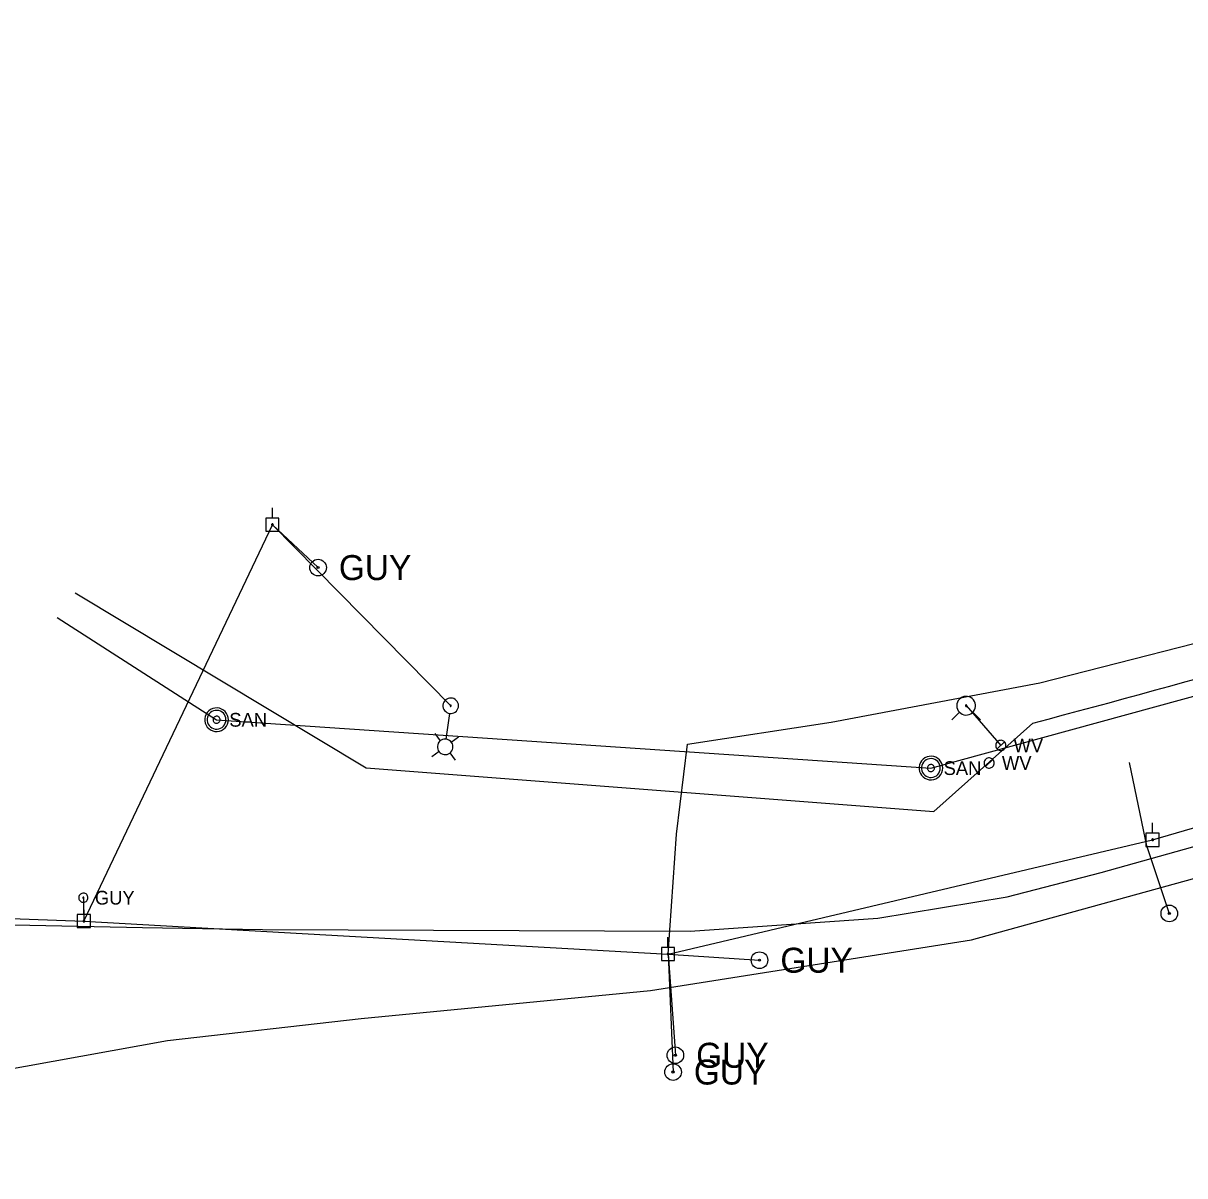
# Model space of a CAD drawing. Extents: x 596028 to 606371, y 330010 to 403088.
# Drawn here: x 604254.1 to 604579.4, y 333598 to 333920.8 of the extents above; entities that cross this region are included whole.
import ezdxf

# ---------------------------------------------------------------- set-up
doc = ezdxf.new("R2010")
doc.units = 0
for name, color, linetype in [('E_LTG', 7, 'Continuous'), ('E_UTL_E_UG', 7, 'Continuous'), ('E_UTL_EGuyWire', 7, 'Continuous'), ('E_UTL_EPowerPole', 7, 'Continuous'), ('E_UTL_FO_UG', 7, 'Continuous'), ('E_UTL_FO_UG_QWEST', 7, 'Continuous'), ('E_UTL_Overhead', 7, 'Continuous'), ('E_UTL_SAN_MH', 7, 'Continuous'), ('E_UTL_SAN_UG', 7, 'Continuous'), ('E_UTL_T_UG', 7, 'Continuous'), ('E_UTL_W', 7, 'Continuous'), ('E_UTL_W_UG', 7, 'Continuous'), ('E_UTL_WHydrant', 7, 'Continuous')]:
    doc.layers.add(name, color=color, linetype=linetype)

msp = doc.modelspace()

# ---------------------------------------------------------------- linework, layer by layer
at = {"layer": 'E_LTG'}
for points in [[(604373.56, 333727.44), (604373.97, 333727.43), (604374.38, 333727.49), (604374.77, 333727.63), (604375.13, 333727.84), (604375.44, 333728.11), (604375.69, 333728.44), (604375.88, 333728.81), (604375.99, 333729.21), (604376.03, 333729.62), (604375.99, 333730.03), (604375.87, 333730.42), (604375.67, 333730.79), (604375.42, 333731.11), (604375.1, 333731.38), (604374.74, 333731.59), (604374.35, 333731.72), (604373.94, 333731.77), (604373.53, 333731.75), (604373.13, 333731.65), (604372.75, 333731.48), (604372.42, 333731.23), (604372.13, 333730.93), (604371.91, 333730.58), (604371.76, 333730.2), (604371.69, 333729.79), (604371.69, 333729.38), (604371.77, 333728.97), (604371.93, 333728.59), (604372.15, 333728.24), (604372.44, 333727.95), (604372.78, 333727.71), (604373.16, 333727.54), (604373.56, 333727.44)], [(604372.59, 333720.29), (604373.56, 333727.41)], [(604373.83, 333729.44), (604373.86, 333729.43), (604373.89, 333729.44), (604373.92, 333729.45), (604373.95, 333729.47), (604373.97, 333729.49), (604373.99, 333729.51), (604374.01, 333729.54), (604374.02, 333729.57), (604374.02, 333729.6), (604374.02, 333729.63), (604374.01, 333729.66), (604373.99, 333729.69), (604373.97, 333729.72), (604373.95, 333729.74), (604373.92, 333729.75), (604373.89, 333729.76), (604373.86, 333729.77), (604373.83, 333729.77), (604373.8, 333729.76), (604373.77, 333729.74), (604373.74, 333729.73), (604373.72, 333729.7), (604373.7, 333729.68), (604373.69, 333729.65), (604373.69, 333729.62), (604373.69, 333729.58), (604373.69, 333729.55), (604373.71, 333729.52), (604373.72, 333729.5), (604373.75, 333729.47), (604373.77, 333729.46), (604373.8, 333729.44), (604373.83, 333729.44)], [(604370.99, 333719.82), (604369.47, 333721.82)], [(604374.01, 333719.41), (604376.01, 333720.93)], [(604372, 333715.95), (604372.41, 333715.93), (604372.82, 333715.99), (604373.21, 333716.13), (604373.57, 333716.34), (604373.88, 333716.61), (604374.13, 333716.94), (604374.32, 333717.31), (604374.43, 333717.71), (604374.47, 333718.12), (604374.42, 333718.53), (604374.31, 333718.93), (604374.11, 333719.29), (604373.85, 333719.62), (604373.54, 333719.88), (604373.18, 333720.09), (604372.79, 333720.22), (604372.38, 333720.28), (604371.97, 333720.25), (604371.56, 333720.15), (604371.19, 333719.98), (604370.85, 333719.74), (604370.57, 333719.43), (604370.35, 333719.08), (604370.2, 333718.7), (604370.12, 333718.29), (604370.13, 333717.88), (604370.21, 333717.47), (604370.37, 333717.09), (604370.59, 333716.74), (604370.88, 333716.45), (604371.22, 333716.21), (604371.6, 333716.04), (604372, 333715.95)], [(604370.58, 333716.8), (604368.58, 333715.28)], [(604373.6, 333716.39), (604375.12, 333714.39)]]:
    msp.add_lwpolyline(points, dxfattribs=at)
at = {"layer": 'E_UTL_E_UG'}
for points in [[(604440.14, 333718.83), (604480.42, 333725.03), (604538.85, 333736.02), (604603.87, 333752.62), (604651.09, 333766.43), (604675.97, 333774.58), (604718.55, 333788.33), (604749.73, 333798.5), (604768.73, 333804.21), (604803.48, 333815.07), (604806.49, 333819.63), (604807.09, 333825.4), (604807.44, 333834.72)], [(604434.72, 333660.07), (604437.05, 333693.6), (604440.14, 333718.83)]]:
    msp.add_lwpolyline(points, dxfattribs=at)
at = {"layer": 'E_UTL_EGuyWire'}
for p, q in [((604323.94, 333780.31), (604336.7, 333768.3)), ((604568.86, 333689.94), (604575.08, 333671.42)), ((604270.99, 333675.83), (604271.13, 333669.29)), ((604434.72, 333660.07), (604436.1, 333627.01)), ((604434.72, 333660.07), (604460.32, 333658.33)), ((604434.72, 333660.07), (604436.75, 333631.7))]:
    msp.add_line(p, q, dxfattribs=at)
for points in [[(604272.27, 333675.83), (604272.25, 333676.08), (604272.18, 333676.31), (604272.07, 333676.53), (604271.92, 333676.72), (604271.74, 333676.88), (604271.52, 333677), (604271.29, 333677.08), (604271.05, 333677.11), (604270.81, 333677.1), (604270.57, 333677.05), (604270.35, 333676.94), (604270.15, 333676.8), (604269.98, 333676.63), (604269.85, 333676.42), (604269.76, 333676.19), (604269.71, 333675.95), (604269.71, 333675.71), (604269.76, 333675.47), (604269.85, 333675.24), (604269.98, 333675.04), (604270.15, 333674.86), (604270.35, 333674.72), (604270.57, 333674.62), (604270.81, 333674.56), (604271.05, 333674.55), (604271.29, 333674.59), (604271.52, 333674.67), (604271.74, 333674.79), (604271.92, 333674.95), (604272.07, 333675.14), (604272.18, 333675.36), (604272.25, 333675.59), (604272.27, 333675.83)], [(604271.15, 333675.83), (604271.15, 333675.86), (604271.14, 333675.89), (604271.13, 333675.92), (604271.11, 333675.94), (604271.08, 333675.96), (604271.06, 333675.98), (604271.03, 333675.99), (604271, 333675.99), (604270.97, 333675.99), (604270.94, 333675.98), (604270.91, 333675.97), (604270.89, 333675.95), (604270.87, 333675.93), (604270.85, 333675.91), (604270.84, 333675.88), (604270.83, 333675.85), (604270.83, 333675.82), (604270.84, 333675.79), (604270.85, 333675.76), (604270.87, 333675.73), (604270.89, 333675.71), (604270.91, 333675.69), (604270.94, 333675.68), (604270.97, 333675.67), (604271, 333675.67), (604271.03, 333675.68), (604271.06, 333675.69), (604271.08, 333675.7), (604271.11, 333675.72), (604271.13, 333675.75), (604271.14, 333675.77), (604271.15, 333675.8), (604271.15, 333675.83)]]:
    msp.add_lwpolyline(points, dxfattribs=at)
for centre, radius in [((604336.7, 333768.3), 2.33), ((604336.7, 333768.3), 0.292), ((604575.08, 333671.42), 2.33), ((604575.08, 333671.42), 0.292), ((604460.32, 333658.33), 2.33), ((604460.32, 333658.33), 0.292), ((604436.75, 333631.7), 2.33), ((604436.75, 333631.7), 0.292), ((604436.1, 333627.01), 2.33), ((604436.1, 333627.01), 0.292)]:
    msp.add_circle(centre, radius, dxfattribs=at)
at = {"layer": 'E_UTL_EPowerPole'}
for points in [[(604323.91, 333782.16), (604323.91, 333785.06)], [(604325.75, 333782.16), (604322.06, 333782.16)], [(604322.06, 333782.16), (604322.06, 333778.46)], [(604324.18, 333780.31), (604324.17, 333780.36), (604324.16, 333780.4), (604324.14, 333780.44), (604324.11, 333780.48), (604324.08, 333780.51), (604324.04, 333780.53), (604323.99, 333780.54), (604323.95, 333780.55), (604323.9, 333780.55), (604323.86, 333780.54), (604323.82, 333780.52), (604323.78, 333780.49), (604323.75, 333780.46), (604323.73, 333780.42), (604323.71, 333780.38), (604323.7, 333780.34), (604323.7, 333780.29), (604323.71, 333780.25), (604323.73, 333780.2), (604323.75, 333780.17), (604323.78, 333780.13), (604323.82, 333780.11), (604323.86, 333780.09), (604323.9, 333780.08), (604323.95, 333780.07), (604323.99, 333780.08), (604324.04, 333780.1), (604324.08, 333780.12), (604324.11, 333780.15), (604324.14, 333780.18), (604324.16, 333780.22), (604324.17, 333780.27), (604324.18, 333780.31)], [(604325.75, 333778.46), (604325.75, 333782.16)], [(604322.06, 333778.46), (604325.75, 333778.46)], [(604570.37, 333693.9), (604570.37, 333696.81)], [(604572.21, 333693.9), (604568.53, 333693.9)], [(604568.53, 333693.9), (604568.53, 333690.21)], [(604570.64, 333692.06), (604570.64, 333692.11), (604570.62, 333692.15), (604570.6, 333692.19), (604570.58, 333692.22), (604570.54, 333692.25), (604570.5, 333692.28), (604570.46, 333692.29), (604570.41, 333692.3), (604570.37, 333692.3), (604570.33, 333692.29), (604570.28, 333692.27), (604570.25, 333692.24), (604570.22, 333692.21), (604570.19, 333692.17), (604570.17, 333692.13), (604570.17, 333692.08), (604570.17, 333692.04), (604570.17, 333691.99), (604570.19, 333691.95), (604570.22, 333691.91), (604570.25, 333691.88), (604570.28, 333691.85), (604570.33, 333691.83), (604570.37, 333691.82), (604570.41, 333691.82), (604570.46, 333691.83), (604570.5, 333691.84), (604570.54, 333691.87), (604570.58, 333691.9), (604570.6, 333691.93), (604570.62, 333691.97), (604570.64, 333692.01), (604570.64, 333692.06)], [(604572.21, 333690.21), (604572.21, 333693.9)], [(604568.53, 333690.21), (604572.21, 333690.21)], [(604271.1, 333671.14), (604271.1, 333674.05)], [(604272.94, 333671.14), (604269.25, 333671.14)], [(604269.25, 333671.14), (604269.25, 333667.45)], [(604271.37, 333669.29), (604271.36, 333669.34), (604271.35, 333669.38), (604271.33, 333669.42), (604271.3, 333669.46), (604271.27, 333669.49), (604271.23, 333669.51), (604271.19, 333669.53), (604271.14, 333669.53), (604271.1, 333669.53), (604271.05, 333669.52), (604271.01, 333669.5), (604270.97, 333669.48), (604270.94, 333669.44), (604270.92, 333669.4), (604270.9, 333669.36), (604270.89, 333669.32), (604270.89, 333669.27), (604270.9, 333669.23), (604270.92, 333669.19), (604270.94, 333669.15), (604270.97, 333669.11), (604271.01, 333669.09), (604271.05, 333669.07), (604271.1, 333669.06), (604271.14, 333669.06), (604271.19, 333669.06), (604271.23, 333669.08), (604271.27, 333669.1), (604271.3, 333669.13), (604271.33, 333669.17), (604271.35, 333669.21), (604271.36, 333669.25), (604271.37, 333669.29)], [(604272.94, 333667.45), (604272.94, 333671.14)], [(604269.25, 333667.45), (604272.94, 333667.45)], [(604434.69, 333661.91), (604434.69, 333664.82)], [(604436.54, 333661.91), (604432.85, 333661.91)], [(604432.85, 333661.91), (604432.85, 333658.22)], [(604434.96, 333660.07), (604434.96, 333660.11), (604434.95, 333660.16), (604434.92, 333660.2), (604434.9, 333660.23), (604434.86, 333660.26), (604434.82, 333660.28), (604434.78, 333660.3), (604434.74, 333660.31), (604434.69, 333660.3), (604434.65, 333660.29), (604434.6, 333660.27), (604434.57, 333660.25), (604434.54, 333660.22), (604434.51, 333660.18), (604434.5, 333660.14), (604434.49, 333660.09), (604434.49, 333660.05), (604434.5, 333660), (604434.51, 333659.96), (604434.54, 333659.92), (604434.57, 333659.89), (604434.6, 333659.86), (604434.65, 333659.84), (604434.69, 333659.83), (604434.74, 333659.83), (604434.78, 333659.84), (604434.82, 333659.85), (604434.86, 333659.87), (604434.9, 333659.9), (604434.92, 333659.94), (604434.95, 333659.98), (604434.96, 333660.02), (604434.96, 333660.07)], [(604436.54, 333658.22), (604436.54, 333661.91)], [(604432.85, 333658.22), (604436.54, 333658.22)]]:
    msp.add_lwpolyline(points, dxfattribs=at)
at = {"layer": 'E_UTL_FO_UG'}
msp.add_lwpolyline([(604568.86, 333689.94), (604563.97, 333713.67)], dxfattribs=at)
at = {"layer": 'E_UTL_FO_UG_QWEST'}
msp.add_lwpolyline([(604064.36, 333597.95), (604125.52, 333607.24), (604222.69, 333622.89), (604294.58, 333635.82), (604348.76, 333642.01), (604429.81, 333649.86), (604519.71, 333664), (604602.19, 333686.85), (604652.71, 333705.68), (604723.21, 333725.29), (604801.25, 333748.09), (604835.09, 333762.42), (604848.03, 333769.94), (604883.85, 333785.99), (604890.17, 333789.47), (604890.94, 333790.11), (604892.16, 333796.08), (604892.06, 333804.65), (604893.55, 333818.96), (604893.11, 333877.27), (604889.73, 333952.96), (604886.58, 334030.08), (604884.67, 334105.68), (604880.28, 334183.13)], dxfattribs=at)
at = {"layer": 'E_UTL_Overhead'}
for p, q in [((604271.13, 333669.29), (604323.94, 333780.31)), ((604323.94, 333780.31), (604373.85, 333729.6))]:
    msp.add_line(p, q, dxfattribs=at)
for points in [[(604271.13, 333669.29), (604434.72, 333660.07), (604570.4, 333692.06), (604598.8, 333700.36), (604662.24, 333716.27), (604680.63, 333720.84), (604769.68, 333752.42)], [(604011.76, 333675.14), (604171.63, 333672.92), (604271.13, 333669.29)]]:
    msp.add_lwpolyline(points, dxfattribs=at)
at = {"layer": 'E_UTL_SAN_MH'}
for points in [[(604311.58, 333725.69), (604311.52, 333726.31), (604311.35, 333726.91), (604311.06, 333727.47), (604310.67, 333727.96), (604310.2, 333728.37), (604309.65, 333728.69), (604309.06, 333728.89), (604308.44, 333728.98), (604307.81, 333728.95), (604307.2, 333728.81), (604306.63, 333728.54), (604306.12, 333728.18), (604305.69, 333727.73), (604305.35, 333727.2), (604305.12, 333726.62), (604305, 333726), (604305, 333725.37), (604305.12, 333724.76), (604305.35, 333724.17), (604305.69, 333723.65), (604306.12, 333723.19), (604306.63, 333722.83), (604307.2, 333722.57), (604307.81, 333722.42), (604308.44, 333722.39), (604309.06, 333722.48), (604309.65, 333722.69), (604310.2, 333723), (604310.67, 333723.41), (604311.06, 333723.9), (604311.35, 333724.46), (604311.52, 333725.06), (604311.58, 333725.69)], [(604310.92, 333725.69), (604310.88, 333726.19), (604310.73, 333726.67), (604310.5, 333727.11), (604310.19, 333727.51), (604309.81, 333727.84), (604309.38, 333728.09), (604308.91, 333728.25), (604308.41, 333728.32), (604307.91, 333728.3), (604307.42, 333728.18), (604306.96, 333727.97), (604306.55, 333727.68), (604306.21, 333727.32), (604305.94, 333726.9), (604305.75, 333726.43), (604305.66, 333725.94), (604305.66, 333725.44), (604305.75, 333724.94), (604305.94, 333724.48), (604306.21, 333724.05), (604306.55, 333723.69), (604306.96, 333723.4), (604307.42, 333723.19), (604307.91, 333723.07), (604308.41, 333723.05), (604308.91, 333723.12), (604309.38, 333723.29), (604309.81, 333723.54), (604310.19, 333723.87), (604310.5, 333724.26), (604310.73, 333724.71), (604310.88, 333725.19), (604310.92, 333725.69)], [(604309.27, 333725.69), (604309.26, 333725.87), (604309.2, 333726.05), (604309.12, 333726.22), (604309, 333726.37), (604308.86, 333726.49), (604308.69, 333726.59), (604308.52, 333726.65), (604308.33, 333726.68), (604308.14, 333726.67), (604307.96, 333726.62), (604307.79, 333726.54), (604307.63, 333726.44), (604307.51, 333726.3), (604307.4, 333726.14), (604307.33, 333725.97), (604307.3, 333725.78), (604307.3, 333725.59), (604307.33, 333725.41), (604307.4, 333725.23), (604307.51, 333725.07), (604307.63, 333724.94), (604307.79, 333724.83), (604307.96, 333724.75), (604308.14, 333724.71), (604308.33, 333724.7), (604308.52, 333724.72), (604308.69, 333724.79), (604308.86, 333724.88), (604309, 333725), (604309.12, 333725.15), (604309.2, 333725.32), (604309.26, 333725.5), (604309.27, 333725.69)], [(604511.61, 333712.16), (604511.55, 333712.78), (604511.37, 333713.39), (604511.08, 333713.94), (604510.7, 333714.44), (604510.22, 333714.85), (604509.68, 333715.16), (604509.09, 333715.37), (604508.46, 333715.46), (604507.84, 333715.43), (604507.23, 333715.28), (604506.66, 333715.02), (604506.15, 333714.65), (604505.71, 333714.2), (604505.37, 333713.67), (604505.14, 333713.09), (604505.02, 333712.47), (604505.02, 333711.85), (604505.14, 333711.23), (604505.37, 333710.65), (604505.71, 333710.12), (604506.15, 333709.67), (604506.66, 333709.3), (604507.23, 333709.04), (604507.84, 333708.89), (604508.46, 333708.86), (604509.09, 333708.95), (604509.68, 333709.16), (604510.22, 333709.47), (604510.7, 333709.88), (604511.08, 333710.38), (604511.37, 333710.93), (604511.55, 333711.54), (604511.61, 333712.16)], [(604510.95, 333712.16), (604510.9, 333712.66), (604510.76, 333713.14), (604510.53, 333713.59), (604510.22, 333713.98), (604509.84, 333714.31), (604509.4, 333714.56), (604508.93, 333714.73), (604508.43, 333714.8), (604507.93, 333714.77), (604507.44, 333714.65), (604506.99, 333714.45), (604506.58, 333714.16), (604506.23, 333713.79), (604505.96, 333713.37), (604505.77, 333712.9), (604505.68, 333712.41), (604505.68, 333711.91), (604505.77, 333711.42), (604505.96, 333710.95), (604506.23, 333710.53), (604506.58, 333710.16), (604506.99, 333709.87), (604507.44, 333709.67), (604507.93, 333709.55), (604508.43, 333709.52), (604508.93, 333709.59), (604509.4, 333709.76), (604509.84, 333710.01), (604510.22, 333710.34), (604510.53, 333710.73), (604510.76, 333711.18), (604510.9, 333711.66), (604510.95, 333712.16)], [(604509.3, 333712.16), (604509.28, 333712.35), (604509.23, 333712.53), (604509.14, 333712.7), (604509.02, 333712.84), (604508.88, 333712.97), (604508.72, 333713.06), (604508.54, 333713.12), (604508.35, 333713.15), (604508.17, 333713.14), (604507.98, 333713.1), (604507.81, 333713.02), (604507.66, 333712.91), (604507.53, 333712.77), (604507.43, 333712.61), (604507.36, 333712.44), (604507.32, 333712.25), (604507.32, 333712.07), (604507.36, 333711.88), (604507.43, 333711.71), (604507.53, 333711.55), (604507.66, 333711.41), (604507.81, 333711.3), (604507.98, 333711.22), (604508.17, 333711.18), (604508.35, 333711.17), (604508.54, 333711.2), (604508.72, 333711.26), (604508.88, 333711.35), (604509.02, 333711.48), (604509.14, 333711.62), (604509.23, 333711.79), (604509.28, 333711.97), (604509.3, 333712.16)]]:
    msp.add_lwpolyline(points, dxfattribs=at)
at = {"layer": 'E_UTL_SAN_UG'}
for p, q in [((604508.31, 333712.16), (604702.1, 333765.29)), ((604263.66, 333754.35), (604308.28, 333725.69)), ((604308.28, 333725.69), (604508.31, 333712.16))]:
    msp.add_line(p, q, dxfattribs=at)
at = {"layer": 'E_UTL_T_UG'}
msp.add_line((604073.24, 333672.26), (604287.56, 333667.46), dxfattribs=at)
msp.add_lwpolyline([(604287.56, 333667.46), (604321.18, 333666.93), (604440.94, 333666.46), (604493.47, 333670.08), (604529.7, 333676.11), (604555.97, 333682.92), (604653.39, 333710.18), (604723.28, 333734.82), (604777.43, 333753.12), (604798.61, 333759.72), (604824.33, 333769.22), (604827.36, 333771.7), (604818.65, 333799.13), (604813.51, 333815.63), (604833.03, 333823.91), (604843.16, 333830.13), (604845.18, 333862.78), (604844.73, 333915.07), (604844.08, 333962.32)], dxfattribs=at)
at = {"layer": 'E_UTL_W'}
for points in [[(604529.32, 333718.5), (604529.29, 333718.77), (604529.21, 333719.03), (604529.09, 333719.27), (604528.92, 333719.48), (604528.72, 333719.66), (604528.48, 333719.8), (604528.23, 333719.88), (604527.96, 333719.92), (604527.69, 333719.91), (604527.42, 333719.85), (604527.18, 333719.73), (604526.96, 333719.58), (604526.77, 333719.38), (604526.62, 333719.15), (604526.52, 333718.9), (604526.47, 333718.63), (604526.47, 333718.36), (604526.52, 333718.1), (604526.62, 333717.85), (604526.77, 333717.62), (604526.96, 333717.42), (604527.18, 333717.26), (604527.42, 333717.15), (604527.69, 333717.09), (604527.96, 333717.07), (604528.23, 333717.11), (604528.48, 333717.2), (604528.72, 333717.34), (604528.92, 333717.51), (604529.09, 333717.73), (604529.21, 333717.97), (604529.29, 333718.23), (604529.32, 333718.5)], [(604526.88, 333717.49), (604528.9, 333719.51)], [(604526.06, 333713.57), (604526.03, 333713.84), (604525.95, 333714.1), (604525.83, 333714.34), (604525.66, 333714.55), (604525.46, 333714.73), (604525.22, 333714.86), (604524.97, 333714.95), (604524.7, 333714.99), (604524.43, 333714.98), (604524.16, 333714.91), (604523.92, 333714.8), (604523.7, 333714.64), (604523.51, 333714.45), (604523.36, 333714.22), (604523.26, 333713.97), (604523.21, 333713.7), (604523.21, 333713.43), (604523.26, 333713.16), (604523.36, 333712.91), (604523.51, 333712.69), (604523.7, 333712.49), (604523.92, 333712.33), (604524.16, 333712.22), (604524.43, 333712.16), (604524.7, 333712.14), (604524.97, 333712.18), (604525.22, 333712.27), (604525.46, 333712.41), (604525.66, 333712.58), (604525.83, 333712.8), (604525.95, 333713.04), (604526.03, 333713.3), (604526.06, 333713.57)], [(604523.62, 333712.56), (604525.64, 333714.57)]]:
    msp.add_lwpolyline(points, dxfattribs=at)
at = {"layer": 'E_UTL_W_UG'}
for p, q in [((604518.18, 333729.63), (604527.89, 333718.5)), ((604509.17, 333699.94), (604536.89, 333724.76))]:
    msp.add_line(p, q, dxfattribs=at)
msp.add_lwpolyline([(604268.69, 333761.25), (604350.14, 333712.2), (604509.17, 333699.94)], dxfattribs=at)
msp.add_arc((603598.15, 337281.14), 3678.19, 284.78651, 289.18171, dxfattribs=at)
at = {"layer": 'E_UTL_WHydrant'}
for points in [[(604515.56, 333729.63), (604515.6, 333729.13), (604515.75, 333728.65), (604515.97, 333728.21), (604516.28, 333727.82), (604516.66, 333727.49), (604517.09, 333727.24), (604517.56, 333727.08), (604518.06, 333727.01), (604518.55, 333727.03), (604519.04, 333727.15), (604519.49, 333727.35), (604519.9, 333727.64), (604520.24, 333728), (604520.51, 333728.42), (604520.7, 333728.89), (604520.79, 333729.38), (604520.79, 333729.87), (604520.7, 333730.36), (604520.51, 333730.83), (604520.24, 333731.25), (604519.9, 333731.61), (604519.49, 333731.9), (604519.04, 333732.1), (604518.55, 333732.22), (604518.06, 333732.24), (604517.56, 333732.17), (604517.09, 333732.01), (604516.66, 333731.76), (604516.28, 333731.43), (604515.97, 333731.04), (604515.75, 333730.6), (604515.6, 333730.12), (604515.56, 333729.63)], [(604516.34, 333727.79), (604514.2, 333725.65)], [(604517.98, 333729.63), (604517.98, 333729.59), (604517.99, 333729.55), (604518.01, 333729.52), (604518.03, 333729.49), (604518.06, 333729.46), (604518.1, 333729.44), (604518.13, 333729.43), (604518.17, 333729.42), (604518.21, 333729.43), (604518.25, 333729.44), (604518.28, 333729.45), (604518.31, 333729.47), (604518.34, 333729.5), (604518.36, 333729.53), (604518.37, 333729.57), (604518.38, 333729.61), (604518.38, 333729.64), (604518.37, 333729.68), (604518.36, 333729.72), (604518.34, 333729.75), (604518.31, 333729.78), (604518.28, 333729.8), (604518.25, 333729.81), (604518.21, 333729.82), (604518.17, 333729.83), (604518.13, 333729.82), (604518.1, 333729.81), (604518.06, 333729.79), (604518.03, 333729.76), (604518.01, 333729.73), (604517.99, 333729.7), (604517.98, 333729.66), (604517.98, 333729.63)], [(604520.01, 333727.79), (604522.16, 333725.65)]]:
    msp.add_lwpolyline(points, dxfattribs=at)

# ---------------------------------------------------------------- texts
at = {"layer": 'E_UTL_EGuyWire'}
for height, p in [(7, (604342.53, 333764.8)), (3.85, (604274.2, 333673.91)), (7, (604466.16, 333654.83)), (7, (604442.58, 333628.2)), (7, (604441.93, 333623.51))]:
    msp.add_text('GUY', height=height, dxfattribs=at).set_placement(p)
at = {"layer": 'E_UTL_SAN_MH'}
for p in [(604311.85, 333723.74), (604511.87, 333710.21)]:
    msp.add_text('SAN', height=3.849, dxfattribs=at).set_placement(p)
at = {"layer": 'E_UTL_W'}
for p in [(604531.45, 333716.57), (604528.2, 333711.64)]:
    msp.add_text('WV', height=3.85, dxfattribs=at).set_placement(p)

doc.saveas('drawing.dxf')
